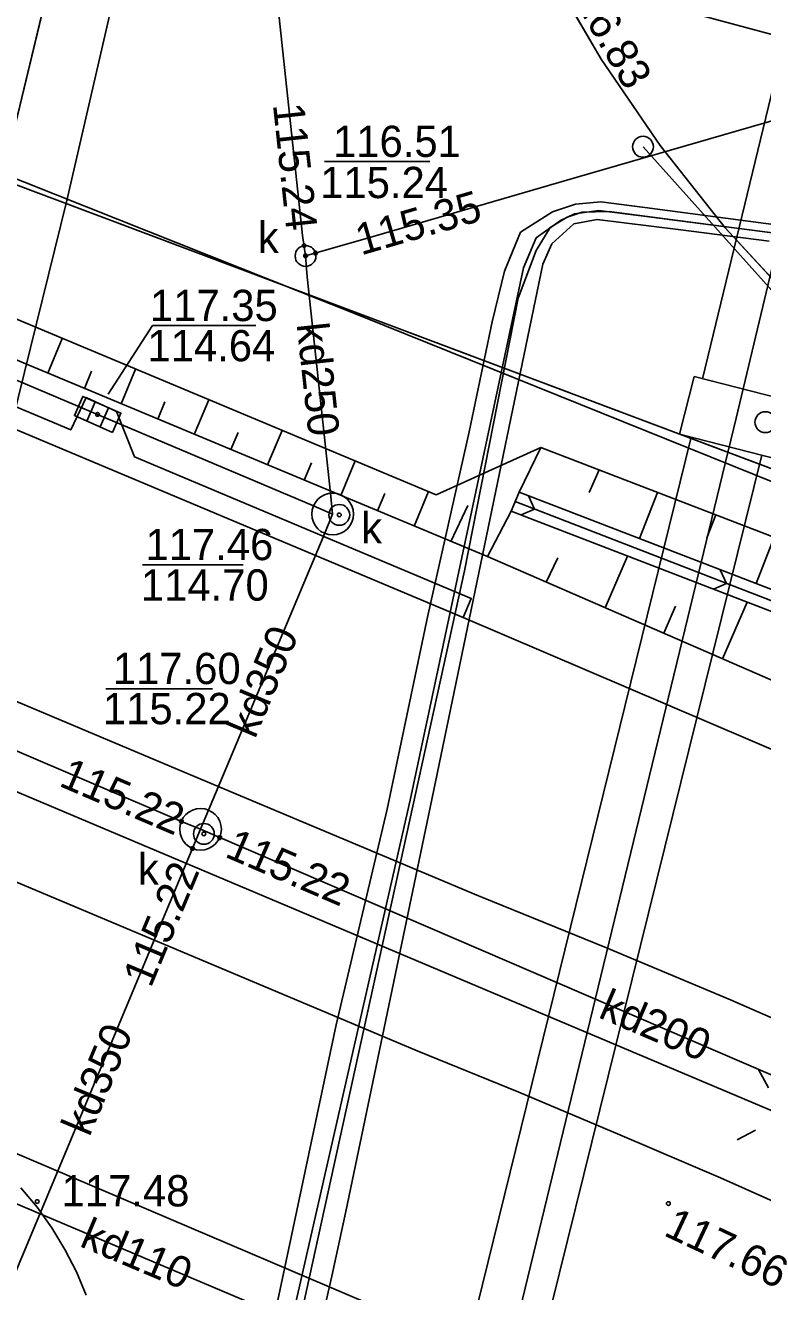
# Model space of a CAD drawing. Extents: x 6424617 to 6425697, y 5665845 to 5667190.
# Drawn here: x 6425496.67 to 6425514.37, y 5666928.18 to 5666958.55 of the extents above; entities that cross this region are included whole.
import ezdxf

# ---------------------------------------------------------------- set-up
doc = ezdxf.new("R2010")
doc.units = 0
for name, color, linetype in [('Warstwa 1', 7, 'Continuous'), ('Warstwa 12', 7, 'Continuous'), ('Warstwa 13', 7, 'Continuous'), ('Warstwa 14', 7, 'Continuous'), ('Warstwa 15', 7, 'Continuous'), ('Warstwa 16', 7, 'Continuous'), ('Warstwa 2', 7, 'Continuous'), ('Warstwa 20', 7, 'Continuous'), ('Warstwa 21', 7, 'Continuous'), ('Warstwa 23', 7, 'Continuous'), ('Warstwa 25', 7, 'Continuous'), ('Warstwa 4', 7, 'Continuous'), ('Warstwa 5', 7, 'Continuous'), ('Warstwa 6', 7, 'Continuous'), ('Warstwa 61', 7, 'Continuous'), ('Warstwa 8', 7, 'Continuous'), ('Warstwa 9', 7, 'Continuous')]:
    doc.layers.add(name, color=color, linetype=linetype)

msp = doc.modelspace()

# ---------------------------------------------------------------- linework, layer by layer
at = {"layer": 'Warstwa 1'}
for q in [(6425511.35, 5667018.315), (6425511.35, 5667018.315), (6425522.252, 5666945.035), (6425522.252, 5666945.035)]:
    msp.add_line((6425496.12, 5666954.85), q, dxfattribs=at)
at = {"layer": 'Warstwa 12'}
for points in [[(6425512.924, 5666950.076), (6425516.344, 5666964.168), (6425518.583, 5666973.482), (6425525.425, 5667002.06)], [(6425503.4, 5666953.02), (6425503.33, 5666953.51), (6425501.32, 5666972.26), (6425501.25, 5666972.76), (6425514.85, 5666979.85)], [(6425438.44, 5666974.48), (6425442.87, 5666972.63), (6425461.54, 5666964.77), (6425479.96, 5666957.03), (6425498.41, 5666949.22), (6425503.59, 5666947.03), (6425504.05, 5666946.83)], [(6425504.05, 5666946.83), (6425503.59, 5666947.03), (6425498.41, 5666949.22), (6425479.96, 5666957.03), (6425461.54, 5666964.77), (6425442.87, 5666972.63), (6425438.44, 5666974.48)], [(6425553.71, 5666947.2), (6425549.6, 5666948.95), (6425497.24, 5666962.99), (6425496.43, 5666962.29), (6425494.49, 5666954.59), (6425489.02, 5666931.76), (6425484.64, 5666933.61), (6425476.81, 5666937.15), (6425438.84, 5666952.53), (6425435.57, 5666952.21), (6425429.97, 5666954.78), (6425402.11, 5666966.81), (6425387.27, 5666972.4), (6425380.77, 5666966.54), (6425363.64, 5666950.72), (6425363.13, 5666950.36), (6425362.37, 5666949.84), (6425357.72, 5666956.9), (6425346.14, 5666972.82)], [(6425526.974, 5666967.965), (6425526.723, 5666966.717), (6425523.453, 5666965.476), (6425499.982, 5666962.636), (6425499.521, 5666962.359), (6425497.672, 5666954.347), (6425491.703, 5666930.204), (6425491.983, 5666927.664), (6425491.536, 5666926.843), (6425491.124, 5666926.349), (6425486.048, 5666904.094), (6425485.647, 5666901.708), (6425484.933, 5666901.883), (6425464.654, 5666907.42), (6425437.078, 5666914.799)], [(6425435.28, 5666966.88), (6425435.74, 5666966.68), (6425477.69, 5666949.18), (6425500.42, 5666939.46), (6425500.88, 5666939.27)], [(6425503.4, 5666953.02), (6425503.88, 5666953.16), (6425505.02, 5666953.49), (6425509.92, 5666954.91), (6425531.65, 5666961.2)], [(6425525.142, 5666955.779), (6425524.721, 5666955.417), (6425524.435, 5666954.863), (6425524.049, 5666953.33), (6425523.85, 5666952.572), (6425523.75, 5666952.421), (6425522.976, 5666952.442), (6425522.014, 5666952.619), (6425521.826, 5666952.825), (6425521.623, 5666952.84), (6425521.266, 5666952.692), (6425515.333, 5666953.475), (6425510.685, 5666954.089), (6425510.037, 5666954.071), (6425509.681, 5666953.949), (6425509.272, 5666953.7), (6425508.932, 5666953.152), (6425508.505, 5666952.009), (6425507.216, 5666945.468), (6425503.204, 5666927.223), (6425497.683, 5666902.344), (6425491.319, 5666877.188)], [(6425504.05, 5666946.83), (6425504, 5666947.33), (6425503.44, 5666952.52), (6425503.4, 5666953.02)], [(6425502.385, 5666906.997), (6425512.652, 5666948.676)], [(6425514.352, 5666948.241), (6425504.052, 5666906.664)], [(6425480.91, 5666946.73), (6425514.86, 5666932.41), (6425528.46, 5666925.91), (6425545.47, 5666915.06), (6425553.34, 5666907.03), (6425561.44, 5666895.63), (6425564.087, 5666890.255)], [(6425500.88, 5666939.27), (6425501.07, 5666939.73), (6425503.86, 5666946.37), (6425504.05, 5666946.83)], [(6425500.88, 5666939.27), (6425494.44, 5666923.88), (6425494.89, 5666923.67), (6425515.65, 5666913.94), (6425516.1, 5666913.73), (6425516.07, 5666913.22), (6425516.03, 5666898.31)], [(6425522.03, 5666930.18), (6425501.34, 5666939.07), (6425500.88, 5666939.27)], [(6425491.36, 5666932.45), (6425509.53, 5666924.76)]]:
    msp.add_lwpolyline(points, dxfattribs=at)
at = {"layer": 'Warstwa 14'}
for p, q in [((6425506.385, 5666955.282), (6425503.852, 5666955.282)), ((6425501.903, 5666945.61), (6425499.488, 5666945.61)), ((6425501.166, 5666942.64), (6425498.609, 5666942.64))]:
    msp.add_line(p, q, dxfattribs=at)
msp.add_lwpolyline([(6425502.208, 5666951.351), (6425499.729, 5666951.351), (6425498.663, 5666949.703)], dxfattribs=at)
for centre in [(6425503.365, 5666953.267), (6425503.4, 5666953.02), (6425503.64, 5666953.09), (6425498.41, 5666949.22), (6425504.21, 5666946.81), (6425500.42, 5666939.46), (6425500.96, 5666939.16), (6425501.34, 5666939.07), (6425500.687, 5666938.809)]:
    msp.add_circle(centre, 0.045, dxfattribs=at)
at = {"layer": 'Warstwa 16'}
msp.add_lwpolyline([(6425512.727, 5666950.127), (6425515.102, 5666949.518), (6425514.748, 5666948.139), (6425512.373, 5666948.748)], close=True, dxfattribs=at)
for centre in [(6425504.05, 5666946.83), (6425500.88, 5666939.27)]:
    msp.add_circle(centre, 0.5, dxfattribs=at)
at = {"layer": 'Warstwa 2'}
msp.add_lwpolyline([(6425569.428, 5666914.078), (6425559.167, 5666924.494), (6425550.651, 5666930.93), (6425537.233, 5666937.954), (6425528.275, 5666942.097), (6425504.759, 5666951.565), (6425481.965, 5666960.63)], dxfattribs=at)
msp.add_circle((6425511.499, 5666955.639), 0.25, dxfattribs=at)
at = {"layer": 'Warstwa 20'}
for points in [[(6425507.766, 5666945.809), (6425481.386, 5666956.809)], [(6425569.008, 5666912.204), (6425567.421, 5666914.592), (6425558.485, 5666923.816), (6425550.212, 5666929.877), (6425540.521, 5666935.544), (6425533.876, 5666938.735), (6425528.644, 5666940.89), (6425509.043, 5666948.427)], [(6425507.766, 5666945.809), (6425519.051, 5666940.904), (6425535.917, 5666933.187), (6425547.336, 5666926.268), (6425550.989, 5666923.601), (6425556.211, 5666919.206), (6425561.073, 5666914.266), (6425566.794, 5666907.011), (6425567.572, 5666905.798)]]:
    msp.add_lwpolyline(points, dxfattribs=at)
at = {"layer": 'Warstwa 21'}
for points in [[(6425481.612, 5666957.715), (6425506.532, 5666947.292), (6425509.043, 5666948.427)], [(6425508.524, 5666947.356), (6425528.203, 5666939.778), (6425533.585, 5666937.58), (6425540.152, 5666934.48), (6425549.682, 5666928.817), (6425557.417, 5666922.815), (6425565.669, 5666913.953), (6425568.502, 5666909.947)], [(6425508.336, 5666946.899), (6425528.015, 5666939.321), (6425533.377, 5666937.124), (6425539.924, 5666934.044), (6425549.395, 5666928.402), (6425557.07, 5666922.441), (6425565.283, 5666913.64), (6425568.356, 5666909.298)]]:
    msp.add_lwpolyline(points, dxfattribs=at)
at = {"layer": 'Warstwa 23'}
msp.add_lwpolyline([(6425511.499, 5666955.639), (6425524.698, 5666940.911)], dxfattribs=at)
at = {"layer": 'Warstwa 25'}
for centre in [(6425496.959, 5666930.342), (6425512.107, 5666930.295)]:
    msp.add_circle(centre, 0.045, dxfattribs=at)
at = {"layer": 'Warstwa 4'}
for p, q in [((6425498.149, 5666949.062), (6425498.351, 5666949.519)), ((6425498.469, 5666948.921), (6425498.671, 5666949.378))]:
    msp.add_line(p, q, dxfattribs=at)
msp.add_lwpolyline([(6425498.766, 5666948.789), (6425497.852, 5666949.193), (6425498.054, 5666949.651), (6425498.968, 5666949.247)], close=True, dxfattribs=at)
for points in [[(6425514.507, 5666933.072), (6425514.271, 5666933.513)], [(6425514.198, 5666932.057), (6425513.757, 5666931.821)]]:
    msp.add_lwpolyline(points, dxfattribs=at)
for centre in [(6425503.4, 5666953.02), (6425514.435, 5666949.033), (6425504.21, 5666946.81), (6425500.96, 5666939.16)]:
    msp.add_circle(centre, 0.25, dxfattribs=at)
at = {"layer": 'Warstwa 6'}
for points in [[(6425511.35, 5667018.315), (6425496.12, 5666954.85), (6425485.36, 5666958.9), (6425501.348, 5667020.558)], [(6425511.35, 5667018.315), (6425496.12, 5666954.85), (6425522.252, 5666945.035), (6425525.198, 5666957.05), (6425527.303, 5666965.745), (6425538.589, 5667012.208)], [(6425515.176, 5666951.849), (6425513.474, 5666953.698), (6425511.909, 5666955.666), (6425510.491, 5666957.741), (6425509.225, 5666959.914), (6425508.12, 5666962.171), (6425507.179, 5666964.503), (6425506.41, 5666966.896), (6425505.814, 5666969.338), (6425505.397, 5666971.817), (6425505.159, 5666974.32), (6425505.101, 5666976.833), (6425505.226, 5666979.344), (6425505.53, 5666981.839), (6425506.014, 5666984.306), (6425506.674, 5666986.732), (6425513.343, 5667008.149), (6425514.53, 5667012.93)], [(6425445.646, 5666970.749), (6425497.767, 5666948.85), (6425498.132, 5666949.624), (6425498.866, 5666949.291), (6425499.296, 5666948.203), (6425507.378, 5666944.806), (6425507.179, 5666944.349)], [(6425474.6, 5666748.65), (6425522.252, 5666945.035), (6425496.12, 5666954.85), (6425495.139, 5666950.762), (6425471.236, 5666853.116), (6425454.155, 5666782.149)]]:
    msp.add_lwpolyline(points, dxfattribs=at)
at = {"layer": 'Warstwa 61'}
for points in [[(6425481.038, 5666812.596), (6425491.4, 5666857.132), (6425513.738, 5666949.133), (6425526.476, 5667002.476), (6425529.291, 5667014.292)], [(6425494.666, 5666890.633), (6425505.914, 5666939.966), (6425508.633, 5666952.739), (6425508.938, 5666953.451), (6425509.516, 5666953.873), (6425509.858, 5666954.027), (6425510.442, 5666954.109), (6425511.52, 5666953.971), (6425512.373, 5666953.863), (6425514.551, 5666953.579)]]:
    msp.add_lwpolyline(points, dxfattribs=at)
at = {"layer": 'Warstwa 8'}
for p, q in [((6425445.458, 5666970.292), (6425507.179, 5666944.349)), ((6425509.225, 5666959.914), (6425510.491, 5666957.741)), ((6425510.491, 5666957.741), (6425511.909, 5666955.666)), ((6425511.909, 5666955.666), (6425513.474, 5666953.698)), ((6425513.474, 5666953.698), (6425515.176, 5666951.849)), ((6425476.973, 5666946.195), (6425506.081, 5666933.955)), ((6425507.179, 5666944.349), (6425518.456, 5666939.534)), ((6425493.429, 5666943.61), (6425500.49, 5666940.641)), ((6425500.49, 5666940.641), (6425507.551, 5666937.671)), ((6425507.551, 5666937.671), (6425507.628, 5666937.639)), ((6425507.628, 5666937.639), (6425510.621, 5666936.43)), ((6425510.621, 5666936.43), (6425513.596, 5666935.18)), ((6425513.596, 5666935.18), (6425516.555, 5666933.889)), ((6425506.081, 5666933.955), (6425508.516, 5666932.963)), ((6425508.516, 5666932.963), (6425510.94, 5666931.947)), ((6425510.94, 5666931.947), (6425513.355, 5666930.908)), ((6425496.325, 5666931.551), (6425508.882, 5666926.212)), ((6425496.325, 5666931.551), (6425508.882, 5666926.212)), ((6425513.355, 5666930.908), (6425515.76, 5666929.845)), ((6425496.565, 5666930.675), (6425496.956, 5666930.21)), ((6425496.956, 5666930.21), (6425497.311, 5666929.716)), ((6425497.311, 5666929.716), (6425497.627, 5666929.197)), ((6425497.627, 5666929.197), (6425497.904, 5666928.656)), ((6425497.904, 5666928.656), (6425498.139, 5666928.095))]:
    msp.add_line(p, q, dxfattribs=at)
for points in [[(6425497.672, 5666954.347), (6425491.703, 5666930.204), (6425491.983, 5666927.664), (6425491.536, 5666926.843), (6425491.124, 5666926.349), (6425486.048, 5666904.094)], [(6425518.859, 5666953.216), (6425511.546, 5666954.18), (6425510.486, 5666954.32), (6425509.877, 5666954.263), (6425509.329, 5666954.08), (6425508.562, 5666953.587), (6425508.174, 5666952.656), (6425507.876, 5666951.443), (6425507.329, 5666948.799), (6425506.334, 5666944.395), (6425505.361, 5666939.754), (6425504.133, 5666934.582), (6425502.643, 5666927.563), (6425501.489, 5666921.673), (6425498.906, 5666909.713), (6425496.931, 5666900.782)], [(6425497.769, 5666901.057), (6425499.005, 5666906.199), (6425502.949, 5666923.827), (6425504.032, 5666928.55), (6425504.363, 5666930.102), (6425506.467, 5666940.177), (6425509.091, 5666952.822), (6425509.313, 5666953.314), (6425509.839, 5666953.79), (6425510.398, 5666953.898), (6425512.346, 5666953.658), (6425514.524, 5666953.377)]]:
    msp.add_lwpolyline(points, dxfattribs=at)
at = {"layer": 'Warstwa 9'}
for p, q in [((6425497.214, 5666950.209), (6425497.562, 5666951.044)), ((6425498.093, 5666949.842), (6425498.267, 5666950.259)), ((6425498.973, 5666949.476), (6425499.32, 5666950.308)), ((6425499.852, 5666949.109), (6425500.026, 5666949.525)), ((6425500.731, 5666948.742), (6425501.078, 5666949.573)), ((6425501.61, 5666948.376), (6425501.784, 5666948.79)), ((6425502.49, 5666948.009), (6425502.836, 5666948.838)), ((6425509.043, 5666948.427), (6425508.524, 5666947.356)), ((6425504.249, 5666947.276), (6425504.594, 5666948.103)), ((6425503.37, 5666947.642), (6425503.542, 5666948.056)), ((6425510.443, 5666947.888), (6425510.207, 5666947.344)), ((6425505.128, 5666946.909), (6425505.3, 5666947.322)), ((6425506.007, 5666946.542), (6425506.351, 5666947.368)), ((6425508.749, 5666947.269), (6425508.891, 5666946.949)), ((6425511.843, 5666947.35), (6425511.417, 5666946.242)), ((6425506.886, 5666946.176), (6425507.292, 5666947.036)), ((6425507.766, 5666945.809), (6425508.336, 5666946.899)), ((6425508.43, 5666947.128), (6425516.912, 5666943.846)), ((6425508.572, 5666946.808), (6425508.891, 5666946.949)), ((6425513.243, 5666946.812), (6425513.03, 5666946.258)), ((6425514.643, 5666946.274), (6425514.216, 5666945.164)), ((6425509.176, 5666945.196), (6425509.454, 5666945.779)), ((6425510.587, 5666944.583), (6425511.127, 5666945.824)), ((6425513.354, 5666945.496), (6425513.5, 5666945.166)), ((6425513.191, 5666945.03), (6425513.5, 5666945.166)), ((6425511.998, 5666943.97), (6425512.281, 5666944.62)), ((6425513.408, 5666943.356), (6425514.001, 5666944.718))]:
    msp.add_line(p, q, dxfattribs=at)
msp.add_lwpolyline([(6425509.043, 5666948.427), (6425508.524, 5666947.356), (6425508.336, 5666946.899), (6425507.766, 5666945.809), (6425481.386, 5666956.809), (6425481.612, 5666957.715), (6425506.532, 5666947.292)], close=True, dxfattribs=at)
for points in [[(6425569.008, 5666912.204), (6425567.421, 5666914.592), (6425558.485, 5666923.816), (6425550.212, 5666929.877), (6425540.521, 5666935.544), (6425533.876, 5666938.735), (6425528.644, 5666940.89), (6425509.043, 5666948.427), (6425508.524, 5666947.356), (6425528.203, 5666939.778), (6425533.585, 5666937.58), (6425540.152, 5666934.48), (6425549.682, 5666928.817), (6425557.417, 5666922.815), (6425565.669, 5666913.953), (6425568.502, 5666909.947)], [(6425568.356, 5666909.298), (6425565.283, 5666913.64), (6425557.07, 5666922.441), (6425549.395, 5666928.402), (6425539.924, 5666934.044), (6425533.377, 5666937.124), (6425528.015, 5666939.321), (6425508.336, 5666946.899), (6425508.524, 5666947.356), (6425528.203, 5666939.778), (6425533.585, 5666937.58), (6425540.152, 5666934.48), (6425549.682, 5666928.817), (6425557.417, 5666922.815), (6425565.669, 5666913.953), (6425568.502, 5666909.947)], [(6425567.572, 5666905.798), (6425566.794, 5666907.011), (6425561.073, 5666914.266), (6425556.211, 5666919.206), (6425550.989, 5666923.601), (6425547.336, 5666926.268), (6425535.917, 5666933.187), (6425519.051, 5666940.904), (6425507.766, 5666945.809), (6425508.336, 5666946.899), (6425528.015, 5666939.321), (6425533.377, 5666937.124), (6425539.924, 5666934.044), (6425549.395, 5666928.402), (6425557.07, 5666922.441), (6425565.283, 5666913.64), (6425568.356, 5666909.298)]]:
    msp.add_lwpolyline(points, dxfattribs=at)

# ---------------------------------------------------------------- texts
at = {"layer": 'Warstwa 13'}
for s, rotation, p in [('kd250', 276.1599, (6425503.185, 5666951.385)), ('kd350', 67.2079, (6425502.186, 5666941.417)), ('kd200', 336.7502, (6425510.399, 5666934.769)), ('kd350', 67.2939, (6425498.213, 5666931.875)), ('kd110', 337.0596, (6425497.949, 5666929.281))]:
    msp.add_text(s, height=0.75, rotation=rotation, dxfattribs=at).set_placement(p)
at = {"layer": 'Warstwa 14'}
for s, rotation, p in [('115.24', 276.1198, (6425502.616, 5666956.65)), ('115.35', 16.1631, (6425504.732, 5666953.03)), ('115.22', 336.8476, (6425497.455, 5666940.32)), ('115.22', 336.7502, (6425501.434, 5666938.621)), ('115.22', 67.2939, (6425499.686, 5666935.447))]:
    msp.add_text(s, height=0.75, rotation=rotation, dxfattribs=at).set_placement(p)
for s, p in [('115.24', (6425503.752, 5666954.407)), ('114.64', (6425499.606, 5666950.494)), ('114.70', (6425499.449, 5666944.754)), ('115.22', (6425498.537, 5666941.791))]:
    msp.add_text(s, height=0.75, dxfattribs=at).set_placement(p)
at = {"layer": 'Warstwa 15'}
for s, p in [('116.51', (6425504.06, 5666955.395)), ('117.35', (6425499.665, 5666951.458)), ('117.46', (6425499.559, 5666945.725)), ('117.60', (6425498.776, 5666942.753))]:
    msp.add_text(s, height=0.75, dxfattribs=at).set_placement(p)
at = {"layer": 'Warstwa 25'}
for s, rotation, p in [('116.83', 299.9377, (6425509.566, 5666959.617)), ('117.66', 334.8824, (6425511.967, 5666929.543))]:
    msp.add_text(s, height=0.75, rotation=rotation, dxfattribs=at).set_placement(p)
msp.add_text('117.48', height=0.75, dxfattribs=at).set_placement((6425497.546, 5666930.226))
at = {"layer": 'Warstwa 5'}
for p in [(6425502.255, 5666953.094), (6425504.734, 5666946.125), (6425499.377, 5666937.944)]:
    msp.add_text('k', height=0.75, dxfattribs=at).set_placement(p)

doc.saveas('drawing.dxf')
